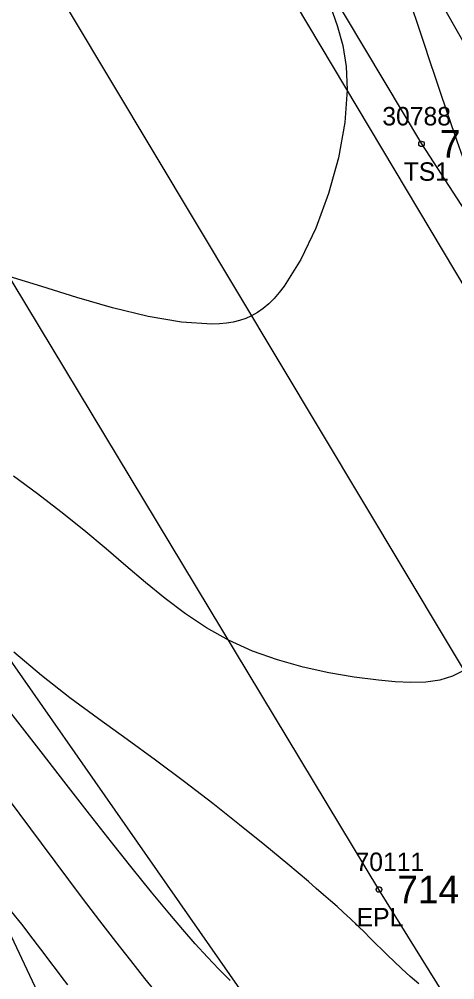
# Model space of a CAD drawing. Extents: x 1376587 to 1378239, y 1000335 to 1003031.
# Drawn here: x 1377155.3 to 1377178.9, y 1001951.3 to 1002003.4 of the extents above; entities that cross this region are included whole.
import ezdxf

# ---------------------------------------------------------------- set-up
doc = ezdxf.new("R2010")
doc.units = 0
for name, color, linetype in [('RD_DTM_BkLn1', 7, 'Continuous'), ('RD_DTM_BkLn2', 7, 'Continuous'), ('RD_DTM_BkLn_txCode', 7, 'Continuous'), ('RD_DTM_Major1', 7, 'Continuous'), ('RD_DTM_Minor1', 7, 'Continuous'), ('RD_EX_Road', 7, 'Continuous'), ('RD_EX_Road_txCode', 7, 'Continuous'), ('RD_EX_TX_Misc_ELEV', 7, 'Continuous'), ('RD_EX_TX_Road_ELEV', 7, 'Continuous'), ('RD_SMD_Locator', 7, 'Continuous')]:
    doc.layers.add(name, color=color, linetype=linetype)

msp = doc.modelspace()

# ---------------------------------------------------------------- linework, layer by layer
at = {"layer": 'RD_DTM_BkLn1'}
msp.add_lwpolyline([(1377340.411, 1001702.156), (1377308.865, 1001753.727), (1377278.246, 1001805.238), (1377245.962, 1001858.008), (1377214.824, 1001910.42), (1377182.966, 1001962.109), (1377151.242, 1002015.115), (1377120.387, 1002065.538), (1377089.615, 1002116.564), (1377055.769, 1002172.475), (1377024.269, 1002225.826), (1377004.131, 1002257.876), (1377003.447, 1002259.314)], dxfattribs=at)
at = {"layer": 'RD_DTM_BkLn2'}
for points in [[(1376977.592, 1002343.743), (1376991.525, 1002318.779), (1377012.226, 1002283.102), (1377032.893, 1002247.364), (1377053.281, 1002213.6), (1377075.695, 1002176.413), (1377096.747, 1002142.056), (1377117.513, 1002106.979), (1377138.493, 1002071.226), (1377160.243, 1002035.712), (1377181.074, 1001999.107), (1377204.311, 1001959.476)], [(1376971.766, 1002339.684), (1376984.16, 1002314.581), (1377005.368, 1002280.112), (1377027.082, 1002243.848), (1377048.279, 1002210.776), (1377069.87, 1002173.423), (1377092.065, 1002138.92), (1377112.017, 1002104.252), (1377133.641, 1002068.495), (1377155.53, 1002032.726), (1377177.087, 1001996.618), (1377201.678, 1001958.67), (1377205.328, 1001957.618)], [(1376933.477, 1002336.978), (1376936.207, 1002337.361), (1376942.118, 1002334.622), (1376963.252, 1002302.727), (1376984.874, 1002266.163), (1377004.611, 1002231.868), (1377027.248, 1002196.435), (1377047.864, 1002161.082), (1377069.437, 1002124.09), (1377090.339, 1002090.957), (1377112.039, 1002054.903), (1377133.555, 1002020.982), (1377142.847, 1002000.419), (1377146.96, 1001979.874), (1377168.451, 1001949.096), (1377180.608, 1001931.393), (1377190.285, 1001911.959), (1377184.466, 1001904.154), (1377176.345, 1001916.445), (1377168.914, 1001925.218), (1377157.418, 1001940.596), (1377135.248, 1001988.16)], [(1376935.374, 1002334.231), (1376953.076, 1002295.685), (1376977.004, 1002261.504), (1376998.814, 1002228.831), (1377019.729, 1002192.044), (1377041.392, 1002156.493), (1377062.715, 1002120.197), (1377083.309, 1002087.295), (1377105.033, 1002051.213), (1377126.385, 1002017.412), (1377141.025, 1001985.591), (1377143.73, 1001977.344), (1377160.135, 1001942.462), (1377172.58, 1001925.323), (1377184.431, 1001906.97)]]:
    msp.add_lwpolyline(points, dxfattribs=at)
at = {"layer": 'RD_DTM_Major1'}
for points in [[(1377176.521, 1002004.175), (1377176.928, 1002002.947), (1377177.231, 1002002.03), (1377177.53, 1002001.129), (1377177.823, 1002000.243), (1377178.114, 1001999.372), (1377178.402, 1001998.515), (1377178.689, 1001997.672), (1377178.995, 1001996.788), (1377179.303, 1001995.92), (1377179.615, 1001995.065), (1377179.933, 1001994.224), (1377180.259, 1001993.395), (1377180.596, 1001992.577), (1377180.953, 1001991.75), (1377181.318, 1001990.936), (1377181.687, 1001990.137), (1377182.055, 1001989.355), (1377182.418, 1001988.592), (1377182.769, 1001987.849), (1377183.095, 1001987.15), (1377183.385, 1001986.499)], [(1377179.39, 1001968.084), (1377178.768, 1001967.764), (1377178.079, 1001967.559), (1377177.328, 1001967.452), (1377176.521, 1001967.425), (1377175.663, 1001967.462), (1377174.759, 1001967.545), (1377173.443, 1001967.714), (1377172.077, 1001967.949), (1377170.687, 1001968.257), (1377169.3, 1001968.649), (1377167.942, 1001969.132), (1377166.642, 1001969.716), (1377165.444, 1001970.388), (1377164.308, 1001971.145), (1377163.215, 1001971.97), (1377162.147, 1001972.845), (1377161.086, 1001973.751), (1377160.013, 1001974.669), (1377158.798, 1001975.679), (1377157.554, 1001976.677), (1377156.286, 1001977.657), (1377155.001, 1001978.613)]]:
    msp.add_lwpolyline(points, dxfattribs=at)
at = {"layer": 'RD_DTM_Minor1'}
for points in [[(1377172.154, 1002004.073), (1377172.528, 1002003.034), (1377172.821, 1002001.957), (1377173.009, 1002000.807), (1377173.069, 1001999.552), (1377172.936, 1001997.772), (1377172.588, 1001995.863), (1377172.056, 1001993.922), (1377171.369, 1001992.049), (1377170.559, 1001990.344), (1377169.654, 1001988.904), (1377169.384, 1001988.556), (1377169.107, 1001988.239), (1377168.821, 1001987.954), (1377168.524, 1001987.701), (1377168.215, 1001987.482), (1377167.891, 1001987.297), (1377167.572, 1001987.155), (1377167.239, 1001987.042), (1377166.889, 1001986.957), (1377166.524, 1001986.897), (1377166.143, 1001986.86), (1377165.744, 1001986.845), (1377164.099, 1001986.95), (1377162.281, 1001987.266), (1377160.362, 1001987.734), (1377158.418, 1001988.292), (1377156.524, 1001988.88), (1377154.754, 1001989.438)], [(1377176.95, 1001951.096), (1377176.47, 1001951.499), (1377176.021, 1001951.908), (1377175.595, 1001952.315), (1377175.268, 1001952.634), (1377174.317, 1001953.575), (1377173.999, 1001953.887), (1377173.675, 1001954.201), (1377173.593, 1001954.28), (1377173.511, 1001954.359), (1377173.343, 1001954.518), (1377173.258, 1001954.598), (1377172.852, 1001954.973), (1377172.517, 1001955.277), (1377172.164, 1001955.592), (1377171.789, 1001955.922), (1377171.391, 1001956.268), (1377170.968, 1001956.632), (1377169.854, 1001957.573), (1377168.604, 1001958.607), (1377167.239, 1001959.712), (1377165.783, 1001960.864), (1377164.257, 1001962.039), (1377162.684, 1001963.216), (1377161.146, 1001964.334), (1377159.598, 1001965.455), (1377158.051, 1001966.603), (1377156.519, 1001967.802), (1377155.013, 1001969.074)], [(1377166.731, 1001951.27), (1377166.122, 1001951.879), (1377165.492, 1001952.541), (1377164.84, 1001953.259), (1377164.163, 1001954.032), (1377163.458, 1001954.861), (1377162.468, 1001956.061), (1377161.417, 1001957.365), (1377160.301, 1001958.775), (1377159.111, 1001960.294), (1377157.843, 1001961.923), (1377156.49, 1001963.664), (1377154.467, 1001966.26)], [(1377162.85, 1001950.482), (1377162.111, 1001951.387), (1377161.343, 1001952.349), (1377160.533, 1001953.383), (1377159.669, 1001954.506), (1377158.738, 1001955.733), (1377156.513, 1001958.711), (1377154.135, 1001961.898)], [(1377157.94, 1001951.03), (1377157.63, 1001951.439), (1377157.321, 1001951.847), (1377157.014, 1001952.255), (1377156.708, 1001952.661), (1377156.06, 1001953.519), (1377155.442, 1001954.322), (1377154.88, 1001955.018)]]:
    msp.add_lwpolyline(points, dxfattribs=at)
at = {"layer": 'RD_EX_Road'}
for points in [[(1377350.339, 1001708.261), (1377317.923, 1001758.892), (1377286.961, 1001809.893), (1377254.767, 1001863.401), (1377224.604, 1001914.857), (1377192.26, 1001967.361), (1377160.973, 1002019.841), (1377129.715, 1002070.663), (1377099.389, 1002121.709), (1377064.159, 1002179.082), (1377033.485, 1002231.09), (1377014.7, 1002262.97), (1377013.314, 1002264.907)], [(1377330.916, 1001696.377), (1377301.062, 1001747.923), (1377269.086, 1001800.224), (1377238.031, 1001851.797), (1377206.51, 1001905.086), (1377174.784, 1001956.207), (1377142.237, 1002010.206), (1377112.371, 1002059.861), (1377081.07, 1002112.138), (1377047.747, 1002166.267), (1377015.04, 1002220.702), (1376995.387, 1002252.515), (1376994.747, 1002253.913)]]:
    msp.add_lwpolyline(points, dxfattribs=at)
at = {"layer": 'RD_SMD_Locator'}
for centre in [(1377177.087, 1001996.618), (1377174.784, 1001956.207)]:
    msp.add_circle(centre, 0.15, dxfattribs=at)

# ---------------------------------------------------------------- texts
at = {"layer": 'RD_DTM_BkLn_txCode'}
for s, p in [('30788', (1377174.969, 1001997.618)), ('TS1', (1377176.126, 1001994.618))]:
    msp.add_text(s, height=1, dxfattribs=at).set_placement(p)
at = {"layer": 'RD_EX_Road_txCode'}
for s, p in [('70111', (1377173.516, 1001957.207)), ('EPL', (1377173.579, 1001954.207))]:
    msp.add_text(s, height=1, dxfattribs=at).set_placement(p)
at = {"layer": 'RD_EX_TX_Misc_ELEV'}
msp.add_text('715.41', height=1.5, dxfattribs=at).set_placement((1377178.087, 1001995.868))
at = {"layer": 'RD_EX_TX_Road_ELEV'}
msp.add_text('714.32', height=1.5, dxfattribs=at).set_placement((1377175.784, 1001955.457))

doc.saveas('drawing.dxf')
